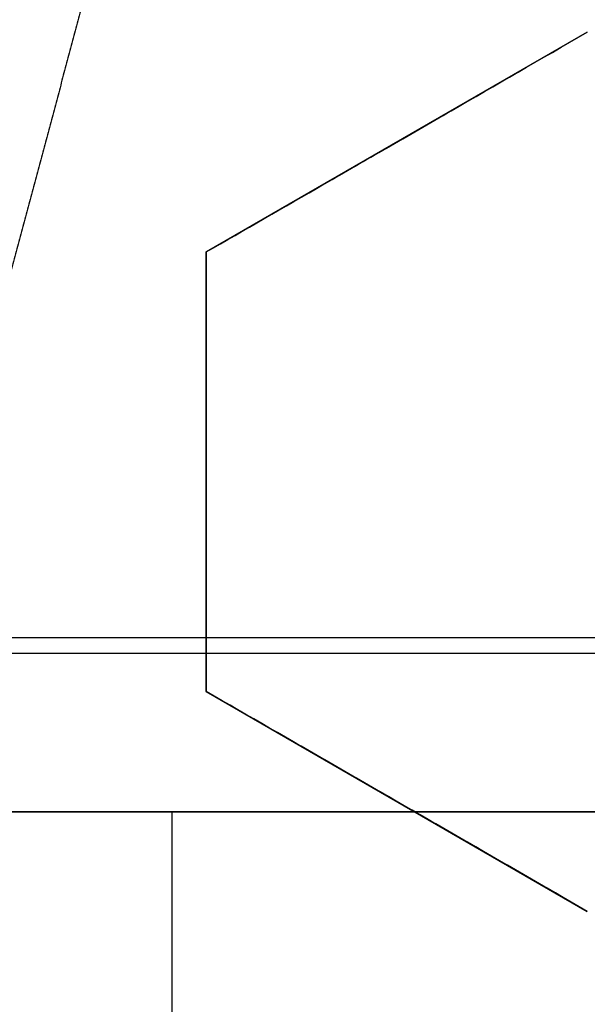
# Model space of a CAD drawing. Header units: centimetres. Extents: x -10 to 8.9, y -29.1 to -8.
# Tile 671 of 1035: x -6.4398 to -6.404, y -28.1121 to -28.0501. Entities that reach past the tile are written whole.
import ezdxf

# ---------------------------------------------------------------- set-up
doc = ezdxf.new("R2010")
doc.units = ezdxf.units.CM
doc.layers.add('Default', color=7, linetype='Continuous', true_color=0x000000)

msp = doc.modelspace()

# ---------------------------------------------------------------- linework, layer by layer
at = {"layer": 'Default'}
for p, q in [((-6.404000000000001, -28.05084747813, 0.27931428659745), (-6.427999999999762, -28.06470388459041, 0.27931428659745)), ((-6.415999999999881, -28.05777568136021, 0.2527261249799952), (-6.415999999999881, -28.05777568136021, 0.3059350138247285)), ((-6.428000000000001, -28.06470388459, 0.2877418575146), (-6.428000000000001, -28.09241669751, 0.2877418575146)), ((-6.428000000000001, -28.07856029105, 0.2612335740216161), (-6.428000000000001, -28.07856029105, 0.3144424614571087)), ((-6.428000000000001, -28.09241669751, 0.28950257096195), (-6.404000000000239, -28.10627310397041, 0.28950257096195)), ((-6.41600000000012, -28.09934490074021, 0.2630747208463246), (-6.41600000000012, -28.09934490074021, 0.3162836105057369)), ((-6.960094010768, -28.1, -1.236260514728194), (-6.139905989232, -28.1, -1.236260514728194)), ((-6.430172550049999, -28.1, -1.065), (-6.430172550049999, -28.1925, -1.065))]:
    msp.add_line(p, q, dxfattribs=at)
at = {"layer": 'Default', "extrusion": (0, 0, -1)}
for centre, radius, start, end in [((6.550000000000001, -28.205, -0.45), 0.9, 90, 270), ((6.550000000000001, -28.205, 0.3399975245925), 0.8999999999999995, 90, 270), ((6.550000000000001, -28.205, 1.15), 0.8550000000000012, 90, 270), ((6.550000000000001, -28.205, 0.82), 0.8250000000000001, 0, 180), ((6.550000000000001, -28.205, 1.03), 0.82, 0, 180), ((6.550000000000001, -28.205, 1.005), 0.795, 0, 180), ((6.550000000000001, -28.205, 1.005), 0.7825000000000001, 0, 180), ((6.550000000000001, -28.205, 0.5348786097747), 0.7584500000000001, 90, 180), ((6.550000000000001, -28.205, 0.895), 0.7575000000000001, 0, 180), ((6.550000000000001, -28.205, -0.2075), 0.75, 0, 180), ((6.550000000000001, -28.205, -0.2075), 0.7025000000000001, 0, 180), ((6.550000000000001, -28.205, -0.1825), 0.6775000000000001, 0, 180), ((6.550000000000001, -28.205, -0.1725), 0.6774999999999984, 0, 180), ((6.550000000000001, -28.205, -0.2), 0.6725, 0, 180), ((6.550000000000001, -28.205, -0.1625), 0.6725, 0, 180), ((6.550000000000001, -28.205, -0.2), 0.6367740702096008, 0, 180), ((6.550000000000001, -28.205, -0.1809807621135), 0.6125, 0, 180), ((6.550000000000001, -28.205, -0.195), 0.6075000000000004, 0, 180), ((6.550000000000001, -28.205, -0.1625), 0.6075, 0, 180), ((6.550000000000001, -28.205, 1.24), 0.6075, 0, 180), ((6.550000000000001, -28.205, 1.220980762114), 0.6075, 0, 180), ((6.550000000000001, -28.205, -0.4), 0.5999999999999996, 90, 270), ((6.550000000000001, -28.205, -0.18660444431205), 0.5500000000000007, 0, 180)]:
    msp.add_arc(centre, radius, start, end, dxfattribs=at)
at = {"layer": 'Default'}
for centre, radius, start, end in [((-6.550000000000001, -28.205, -0.82), 0.8349999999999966, 270, 90), ((-6.550000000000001, -28.205, -1.13), 0.8349999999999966, 270, 90), ((-6.550000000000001, -28.205, -0.9750000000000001), 0.8350000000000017, 270, 90), ((-6.550000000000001, -28.205, -0.845), 0.8250000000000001, 0, 180), ((-6.550000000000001, -28.205, -0.8325), 0.8249999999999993, 0, 180), ((-6.550000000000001, -28.205, -0.87), 0.8, 0, 180), ((-6.550000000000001, -28.205, -0.87), 0.7825000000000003, 0, 180), ((-6.550000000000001, -28.205, 0.35), 0.775, 270, 90), ((-6.550000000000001, -28.205, -0.1486250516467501), 0.7749999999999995, 270, 90), ((-6.550000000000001, -28.205, -0.9800000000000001), 0.7575000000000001, 0, 180), ((-6.550000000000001, -28.205, -0.9375), 0.7575000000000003, 0, 180), ((-6.550000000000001, -28.205, -0.53), 0.75, 0, 180), ((-6.550000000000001, -28.205, 0.1625), 0.6775000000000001, 0, 180), ((-6.550000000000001, -28.205, 0.18125), 0.6724999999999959, 0, 180), ((-6.550000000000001, -28.205, -1.21), 0.67, 0, 180), ((-6.550000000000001, -28.205, -1.24), 0.6400000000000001, 0, 180), ((-6.549999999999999, -28.205, 0.2), 0.6367740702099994, 0, 180), ((-6.550000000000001, -28.205, 0.1625), 0.6231698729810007, 0, 180), ((-6.550000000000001, -28.205, 0.17875), 0.6074999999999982, 0, 180), ((-6.550000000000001, -28.205, -1.230490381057), 0.6074999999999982, 0, 180), ((-6.550000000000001, -28.205, 0.45), 0.6000000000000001, 270, 90), ((-6.550000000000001, -28.205, 0.35), 0.6000000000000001, 270, 90), ((-6.550000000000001, -28.205, 0.195), 0.55, 0, 180), ((-6.550000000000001, -28.205, 0.1782088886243), 0.55, 0, 180)]:
    msp.add_arc(centre, radius, start, end, dxfattribs=at)
at = {"layer": 'Default', "extrusion": (0, 1, 0)}
msp.add_arc((6.550000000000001, -0.1449999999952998, -28.08903361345), 1.19438343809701, 249.7426523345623, 290.2573476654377, dxfattribs=at)
at = {"layer": 'Default', "extrusion": (0, -1, 0)}
for centre, radius, start, end in [((-6.550000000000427, -0.1449999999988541, 28.09), 1.194430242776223, 249.7426523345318, 290.2573476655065), ((-6.550000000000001, -0.1450000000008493, 28.1), 1.184430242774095, 249.7426523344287, 290.2573476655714), ((-6.550000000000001, -0.145, 28.1), 1.184430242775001, 249.7426523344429, 290.2573476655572)]:
    msp.add_arc(centre, radius, start, end, dxfattribs=at)
at = {"layer": 'Default'}
for points, degree in [([(-6.550000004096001, -27.30500495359, -1.129995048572), (-6.537465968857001, -27.30500495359, -1.129995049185), (-6.512386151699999, -27.30552127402, -1.129973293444), (-6.474783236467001, -27.3078854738, -1.129982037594), (-6.437304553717, -27.31181799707, -1.129979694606), (-6.399970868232, -27.3173257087, -1.129980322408), (-6.362926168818, -27.32438806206, -1.129980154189), (-6.326197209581, -27.3329983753, -1.129980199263), (-6.289861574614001, -27.34314050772, -1.129980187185), (-6.254013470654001, -27.35478489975, -1.129980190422), (-6.218660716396, -27.36792869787, -1.129980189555), (-6.183898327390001, -27.38253814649, -1.129980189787), (-6.149770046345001, -27.39859430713, -1.129980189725), (-6.116350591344, -27.41606289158, -1.129980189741), (-6.083707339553, -27.43490588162, -1.129980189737), (-6.051859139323, -27.45511347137, -1.129980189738), (-6.020892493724, -27.47663251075, -1.129980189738), (-5.990848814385, -27.49943348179, -1.129980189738), (-5.961791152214, -27.52346942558, -1.129980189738), (-5.933780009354, -27.54868705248, -1.129980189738), (-5.906829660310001, -27.5750745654, -1.129980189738), (-5.881013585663, -27.60256235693, -1.129980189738), (-5.856368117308, -27.63111066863, -1.129980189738), (-5.832942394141, -27.66066372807, -1.129980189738), (-5.810787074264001, -27.69115373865, -1.129980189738), (-5.789912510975, -27.72256746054, -1.129980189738), (-5.770375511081, -27.75482271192, -1.129980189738), (-5.752204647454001, -27.78787084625, -1.129980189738), (-5.735435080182, -27.8216495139, -1.129980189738), (-5.720103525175, -27.8560794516, -1.129980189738), (-5.706216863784, -27.89114626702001, -1.129980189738), (-5.693813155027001, -27.92675906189, -1.129980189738), (-5.682910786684, -27.96286272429, -1.129980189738), (-5.673530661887, -27.99939085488, -1.129980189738), (-5.665692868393, -28.03625586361, -1.129980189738), (-5.659400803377, -28.07344306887, -1.129980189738), (-5.654672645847, -28.11085723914, -1.129980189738), (-5.651515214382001, -28.14843802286, -1.129980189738), (-5.649934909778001, -28.18611932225, -1.129980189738), (-5.649933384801, -28.22380820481, -1.129980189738), (-5.65151069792, -28.26149020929, -1.129980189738), (-5.654665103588, -28.29907102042, -1.129980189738), (-5.659390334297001, -28.33648606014, -1.129980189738), (-5.665679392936, -28.37367347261, -1.129980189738), (-5.673514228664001, -28.41053911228, -1.129980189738), (-5.68289159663, -28.447068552, -1.129980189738), (-5.693791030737, -28.48317285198, -1.129980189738), (-5.706192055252, -28.51878703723, -1.129980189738), (-5.720075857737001, -28.5538547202, -1.129980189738), (-5.735404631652, -28.58828579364, -1.129980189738), (-5.752171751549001, -28.62206623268, -1.129980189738), (-5.770339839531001, -28.65511550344, -1.129980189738), (-5.78987442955, -28.68737253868, -1.129980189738), (-5.810746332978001, -28.71878763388, -1.129980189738), (-5.832899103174, -28.74927924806, -1.129980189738), (-5.85632282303, -28.77883458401, -1.129980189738), (-5.880965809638, -28.80738458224, -1.129980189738), (-5.906779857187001, -28.83487458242, -1.129980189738), (-5.933727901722, -28.86126400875, -1.129980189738), (-5.961736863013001, -28.88648372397, -1.129980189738), (-5.990793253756, -28.9105224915, -1.129980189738), (-6.020835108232, -28.93332580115, -1.129980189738), (-6.051800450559, -28.95484754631, -1.129980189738), (-6.083647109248, -28.97505764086, -1.129980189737), (-6.116288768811, -28.99390313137, -1.129980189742), (-6.149707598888, -29.01137470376, -1.129980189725), (-6.183834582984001, -29.02743347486, -1.129980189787), (-6.218595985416, -29.04204567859, -1.129980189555), (-6.253947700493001, -29.05519220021, -1.129980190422), (-6.289795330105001, -29.06683951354, -1.129980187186), (-6.326131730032, -29.07698483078, -1.129980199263), (-6.36285948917, -29.08559773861, -1.12998015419), (-6.399900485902, -29.09266234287, -1.129980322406), (-6.437231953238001, -29.0981728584, -1.129979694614), (-6.47471667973, -29.10210911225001, -1.129982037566), (-6.512339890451, -29.1044772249, -1.129973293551), (-6.537448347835, -29.10499504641, -1.129995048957), (-6.549999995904, -29.10499504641, -1.129995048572)], 3), ([(-6.550000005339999, -27.32500645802, -1.149993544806), (-6.537651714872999, -27.32500645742, -1.149993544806), (-6.512986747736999, -27.32554459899, -1.150002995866), (-6.476051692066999, -27.32787036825, -1.14999919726), (-6.439276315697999, -27.33175223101, -1.150000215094), (-6.402654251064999, -27.33717969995, -1.149999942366), (-6.366301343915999, -27.34414129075, -1.150000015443), (-6.330232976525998, -27.35263500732, -1.149999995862), (-6.294592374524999, -27.36262965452, -1.150000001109), (-6.259531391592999, -27.37406902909, -1.149999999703), (-6.225026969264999, -27.3869473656, -1.15000000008), (-6.191106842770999, -27.40125022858, -1.149999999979), (-6.157777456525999, -27.41697696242, -1.150000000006), (-6.125134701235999, -27.43408646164, -1.149999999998), (-6.093256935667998, -27.45253472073, -1.15), (-6.062162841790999, -27.47231088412, -1.15), (-6.031930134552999, -27.49336665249, -1.15), (-6.002594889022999, -27.51567691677, -1.15), (-5.974227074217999, -27.53918966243, -1.15), (-5.946891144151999, -27.56384678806, -1.15), (-5.920598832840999, -27.58963664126, -1.15), (-5.895416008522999, -27.61649551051, -1.15), (-5.871372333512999, -27.64439091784, -1.15), (-5.848517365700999, -27.67326728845, -1.15), (-5.826900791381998, -27.7030584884, -1.15), (-5.806533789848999, -27.73375047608, -1.15), (-5.787472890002, -27.76526110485, -1.15), (-5.76974489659, -27.79754437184, -1.15), (-5.753383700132, -27.83054026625, -1.15), (-5.738424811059, -27.86417236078, -1.15), (-5.724875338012, -27.89842624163, -1.15), (-5.71277321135, -27.93321101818, -1.15), (-5.702135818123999, -27.96847408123, -1.15), (-5.692983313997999, -28.00415159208, -1.15), (-5.68533537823, -28.04015809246, -1.15), (-5.679195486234, -28.07647885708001, -1.15), (-5.674581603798, -28.11301879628, -1.15), (-5.67150000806, -28.14971971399, -1.15), (-5.669956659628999, -28.18652113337, -1.15), (-5.669953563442, -28.22333487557, -1.15), (-5.671491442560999, -28.26014682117, -1.15), (-5.674568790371, -28.29686076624, -1.15), (-5.679179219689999, -28.33341174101, -1.15), (-5.685316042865, -28.36974098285, -1.15), (-5.692961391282, -28.40575529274, -1.15), (-5.702112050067, -28.44144108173, -1.15), (-5.712748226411, -28.47671239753, -1.15), (-5.724850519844, -28.511507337, -1.15), (-5.738400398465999, -28.54576972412, -1.15), (-5.753358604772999, -28.57940639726, -1.15), (-5.769717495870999, -28.61240308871, -1.15), (-5.787441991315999, -28.6446852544, -1.15), (-5.806500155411, -28.6761964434, -1.15), (-5.826864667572, -28.70688945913, -1.15), (-5.848479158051, -28.73668231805, -1.15), (-5.871332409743, -28.76556074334, -1.15), (-5.895372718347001, -28.79345624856, -1.15), (-5.920549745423, -28.82031302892, -1.15), (-5.946837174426, -28.84610244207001, -1.15), (-5.974176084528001, -28.8707665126, -1.15), (-6.002558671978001, -28.89429476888, -1.15), (-6.031913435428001, -28.9166216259, -1.15), (-6.062165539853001, -28.9376912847, -1.15), (-6.093277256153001, -28.95747792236, -1.15), (-6.125171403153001, -28.97593404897, -1.149999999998), (-6.157830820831, -28.99304986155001, -1.150000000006), (-6.191177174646, -29.0087814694, -1.149999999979), (-6.225118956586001, -29.02308952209, -1.15000000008), (-6.25964571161, -29.03597120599, -1.149999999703), (-6.294721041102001, -29.04740944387, -1.150000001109), (-6.330363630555, -29.05739860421, -1.149999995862), (-6.366429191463, -29.06588597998, -1.150000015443), (-6.40278818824, -29.07284313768, -1.149999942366), (-6.439415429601, -29.07826537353, -1.150000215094), (-6.476180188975, -29.08214014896, -1.14999919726), (-6.513077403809, -29.08445837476, -1.150002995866), (-6.537686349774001, -29.08499354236, -1.149993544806), (-6.54999999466, -29.08499354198, -1.149993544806)], 3), ([(-6.549999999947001, -27.42838343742, -0.7616165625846), (-6.538747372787, -27.42824483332, -0.7617551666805), (-6.516204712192, -27.42845367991, -0.7620351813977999), (-6.482313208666, -27.43024072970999, -0.7624632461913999), (-6.448493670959, -27.43350371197, -0.7628974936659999), (-6.414786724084, -27.43824561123, -0.763337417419), (-6.381352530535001, -27.44444544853, -0.7637809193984), (-6.348201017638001, -27.45209983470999, -0.7642278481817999), (-6.315445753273, -27.46118216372, -0.764676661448), (-6.283108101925, -27.47168408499, -0.7651270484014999), (-6.251249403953, -27.48358745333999, -0.7655781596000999), (-6.219910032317, -27.49687984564, -0.766029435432), (-6.189177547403, -27.51152847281, -0.7664796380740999), (-6.159225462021, -27.52744172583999, -0.7669261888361), (-6.130017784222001, -27.54461827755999, -0.7673695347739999), (-6.101215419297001, -27.56329288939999, -0.7678150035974), (-6.073286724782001, -27.58321536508, -0.7682556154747), (-6.047409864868, -27.60344005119, -0.7686723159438), (-6.024707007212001, -27.6227118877, -0.7690451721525), (-6.004504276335, -27.64114310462, -0.7693833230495), (-5.984998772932, -27.66020157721, -0.7697151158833), (-5.965776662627, -27.68034635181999, -0.7700594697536), (-5.947249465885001, -27.70119728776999, -0.7704083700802), (-5.929608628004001, -27.72252886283, -0.7707584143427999), (-5.913139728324, -27.74390244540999, -0.7711027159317), (-5.896745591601, -27.76673460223, -0.7714641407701), (-5.879471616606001, -27.79280128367, -0.7718690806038), (-5.862185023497, -27.82140181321, -0.7723044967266), (-5.845650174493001, -27.85166194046, -0.7727558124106), (-5.830525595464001, -27.88248582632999, -0.7732063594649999), (-5.816816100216, -27.91378163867, -0.7736550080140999), (-5.804432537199, -27.94575507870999, -0.7741047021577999), (-5.793443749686, -27.97826360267, -0.7745533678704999), (-5.783885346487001, -28.01119863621, -0.7749995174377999), (-5.775776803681, -28.04447658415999, -0.7754420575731), (-5.769121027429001, -28.07806966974, -0.7758806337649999), (-5.763924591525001, -28.11195605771, -0.7763150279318), (-5.760204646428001, -28.14606329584, -0.7767440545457), (-5.75797080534, -28.18027120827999, -0.7771671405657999), (-5.757226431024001, -28.21470555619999, -0.7775824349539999), (-5.757979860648, -28.24925848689, -0.7780047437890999), (-5.760231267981, -28.28374168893, -0.7784336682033), (-5.763975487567, -28.31808767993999, -0.7788678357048), (-5.769197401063, -28.35219385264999, -0.7793060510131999), (-5.775894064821, -28.38605939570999, -0.7797482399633), (-5.784064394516, -28.41964983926, -0.7801939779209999), (-5.793686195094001, -28.45285785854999, -0.7806418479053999), (-5.804730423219, -28.48558927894, -0.781090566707), (-5.817164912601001, -28.51776854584, -0.7815390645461), (-5.830995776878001, -28.54941158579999, -0.7819875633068), (-5.846175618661, -28.5804064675, -0.7824344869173), (-5.862691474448, -28.61072888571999, -0.7828794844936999), (-5.880499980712, -28.64029706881, -0.7833213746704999), (-5.899571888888, -28.66906635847, -0.7837594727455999), (-5.91989141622, -28.69700629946, -0.7841934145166), (-5.941356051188, -28.72398166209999, -0.7846208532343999), (-5.963982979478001, -28.75002327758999, -0.7850431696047), (-5.987781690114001, -28.77512537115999, -0.7854569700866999), (-6.012782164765, -28.7993101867, -0.7858765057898), (-6.03884161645, -28.82242111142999, -0.7863039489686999), (-6.065837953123, -28.84435183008, -0.786736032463), (-6.093752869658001, -28.86509285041, -0.7871728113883), (-6.122529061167, -28.88460275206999, -0.7876132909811), (-6.15214747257, -28.90286625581, -0.7880571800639), (-6.18250003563, -28.91981717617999, -0.7885028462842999), (-6.213581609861, -28.93545322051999, -0.7889502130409), (-6.245293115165, -28.94972306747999, -0.7893978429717), (-6.277594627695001, -28.96261096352, -0.7898451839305), (-6.310433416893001, -28.97409375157, -0.790291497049), (-6.343717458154, -28.98414082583, -0.7907355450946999), (-6.377431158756, -28.99274659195, -0.7911771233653), (-6.411455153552, -28.99988067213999, -0.7916146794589), (-6.445763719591, -29.00553981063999, -0.7920479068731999), (-6.480290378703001, -29.00971218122, -0.7924759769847), (-6.515041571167, -29.01239375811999, -0.7928989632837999), (-6.538334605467, -29.01317723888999, -0.7931772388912), (-6.549999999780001, -29.01331529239, -0.7933152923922)], 3), ([(-6.550000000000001, -28.98, -0.6472501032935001), (-6.538733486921, -28.98, -0.6470307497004), (-6.516189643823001, -28.97950872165, -0.6465878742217), (-6.482389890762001, -28.97729300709, -0.6459119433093), (-6.448718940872, -28.97360204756, -0.6452266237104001), (-6.415286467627, -28.96845141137, -0.6445341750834), (-6.382136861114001, -28.9618541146, -0.6438355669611), (-6.349274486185, -28.95380935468, -0.6431308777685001), (-6.316821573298, -28.94434696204, -0.6424227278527), (-6.284787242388, -28.93346993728, -0.6417113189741), (-6.253280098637, -28.92121449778, -0.6409990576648), (-6.222324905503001, -28.90759197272, -0.6402865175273), (-6.191987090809, -28.89262837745, -0.6395751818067), (-6.162348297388, -28.87636610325, -0.6388669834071), (-6.133423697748, -28.85881215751, -0.6381622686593), (-6.1053183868, -28.84003103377, -0.6374636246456), (-6.07803369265, -28.82002363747, -0.6367710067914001), (-6.051669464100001, -28.7988625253, -0.6360872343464), (-6.026237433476, -28.77655854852, -0.6354115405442), (-6.001809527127, -28.75317251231, -0.6347498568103), (-5.978430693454, -28.72875070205, -0.6340883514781), (-5.956125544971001, -28.70331637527, -0.6334126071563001), (-5.934966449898, -28.67695331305, -0.6327288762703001), (-5.914960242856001, -28.6496691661, -0.6320362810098), (-5.896181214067, -28.62156563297, -0.6313376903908), (-5.878632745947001, -28.59264971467, -0.6306331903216), (-5.862367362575, -28.56300470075, -0.6299248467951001), (-5.847408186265, -28.53267528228, -0.629213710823), (-5.833784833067, -28.50171815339, -0.6285011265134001), (-5.821532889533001, -28.47022030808, -0.6277890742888), (-5.8106490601, -28.43816826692, -0.6270772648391), (-5.801170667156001, -28.40565376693, -0.6263677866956), (-5.793124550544, -28.37276766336, -0.6256626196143), (-5.786530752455, -28.33961176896, -0.6249639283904), (-5.78138744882, -28.30619858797, -0.6242718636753), (-5.777701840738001, -28.27254822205, -0.6235871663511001), (-5.775489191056, -28.23876096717, -0.6229108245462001), (-5.774754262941, -28.20494234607, -0.6222489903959), (-5.775493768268, -28.17114853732, -0.6215875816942), (-5.777706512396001, -28.13740264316, -0.6209120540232), (-5.781393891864, -28.10374893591, -0.6202272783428), (-5.786546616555, -28.07029563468, -0.6195343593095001), (-5.793145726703, -28.0371388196, -0.6188356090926), (-5.801183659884, -28.00430073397, -0.6181314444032), (-5.810652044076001, -27.97182316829, -0.6174227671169), (-5.821536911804, -27.93976765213, -0.6167108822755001), (-5.833799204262, -27.90824671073, -0.6159982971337), (-5.847421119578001, -27.87729763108, -0.615285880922), (-5.862376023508, -27.84697847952, -0.6145749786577), (-5.878652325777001, -27.8173156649, -0.613866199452), (-5.896211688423, -27.78838626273, -0.6131613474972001), (-5.914995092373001, -27.76028113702, -0.6124626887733), (-5.934999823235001, -27.73300334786, -0.6117702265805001), (-5.956160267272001, -27.70664206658, -0.6110865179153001), (-5.978475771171, -27.68119987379, -0.6104105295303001), (-6.001860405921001, -27.6567765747, -0.6097489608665), (-6.026289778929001, -27.63339360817, -0.6090872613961), (-6.051718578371, -27.61109628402, -0.6084116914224), (-6.078088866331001, -27.58993391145, -0.6077277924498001), (-6.105377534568, -27.56992754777, -0.6070351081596), (-6.133484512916, -27.55114909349, -0.6063364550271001), (-6.162412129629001, -27.53359698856, -0.6056316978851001), (-6.192055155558, -27.51733618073, -0.6049234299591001), (-6.222391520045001, -27.50237706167, -0.6042121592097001), (-6.253344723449, -27.48875867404, -0.6034996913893), (-6.284863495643, -27.47650207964, -0.6027871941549), (-6.316910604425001, -27.46562484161, -0.6020755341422), (-6.349366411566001, -27.45616608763, -0.6013673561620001), (-6.382222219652, -27.44812703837, -0.6006628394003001), (-6.415376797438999, -27.44153241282, -0.5999641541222), (-6.448824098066, -27.43638416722, -0.5992714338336), (-6.482460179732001, -27.43270175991, -0.5985868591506), (-6.516196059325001, -27.43049163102, -0.5979122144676), (-6.538732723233, -27.43, -0.5974694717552), (-6.550000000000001, -27.43, -0.5972501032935)], 3), ([(-6.435667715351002, -28.04856401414, 0.1625), (-6.438349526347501, -28.05857261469, 0.16250002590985), (-6.441031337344, -28.06858121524, 0.1625000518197)], 2), ([(-6.428000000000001, -28.06470388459, 0.2575135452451), (-6.425609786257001, -28.06332389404, 0.2565636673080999), (-6.420645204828, -28.06045759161, 0.254585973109), (-6.412667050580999, -28.05585140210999, 0.2513928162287), (-6.406952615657, -28.05255217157, 0.249095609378), (-6.404, -28.05084747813, 0.2479061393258)], 3), ([(-6.428000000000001, -28.06470388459, 0.3107224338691), (-6.425616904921, -28.063328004, 0.3097753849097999), (-6.420661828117, -28.06046718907, 0.3078014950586), (-6.412685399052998, -28.05586199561, 0.3046090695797), (-6.406960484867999, -28.05255671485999, 0.3023076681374), (-6.404, -28.05084747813, 0.3011150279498)], 3), ([(-6.428000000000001, -28.06470388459, 0.3107224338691), (-6.428000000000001, -28.06470388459, 0.2841179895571), (-6.428000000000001, -28.06470388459, 0.2575135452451)], 2), ([(-6.428000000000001, -28.09241669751, 0.2647612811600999), (-6.428000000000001, -28.0895524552, 0.2640542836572), (-6.428000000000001, -28.08368119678, 0.2625757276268), (-6.428000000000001, -28.07450546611, 0.2601774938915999), (-6.428000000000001, -28.06802497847, 0.2584256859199), (-6.428000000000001, -28.06470388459, 0.2575135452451)], 3), ([(-6.428000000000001, -28.09241669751, 0.3179701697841), (-6.428000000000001, -28.08954095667, 0.3172603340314), (-6.428000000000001, -28.08365439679, 0.3157777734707), (-6.428000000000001, -28.07447676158, 0.3133787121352), (-6.428000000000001, -28.06801268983, 0.3116311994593), (-6.428000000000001, -28.06470388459, 0.3107224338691)], 3), ([(-6.428000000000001, -28.09241669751, 0.3179701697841), (-6.428000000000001, -28.09241669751, 0.2913657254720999), (-6.428000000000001, -28.09241669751, 0.2647612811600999)], 2), ([(-6.404, -28.10627310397, 0.2610349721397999), (-6.406685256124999, -28.10472277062, 0.2615285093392), (-6.412042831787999, -28.10162957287, 0.2624649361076), (-6.420023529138, -28.09702191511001, 0.2637079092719), (-6.425343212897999, -28.09395059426, 0.2644292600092), (-6.428000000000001, -28.09241669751, 0.2647612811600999)], 3), ([(-6.404, -28.10627310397, 0.3142438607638), (-6.406689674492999, -28.10472021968, 0.314738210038), (-6.412053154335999, -28.10162361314, 0.3156755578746), (-6.420033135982, -28.09701636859, 0.316918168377), (-6.425347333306, -28.09394821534, 0.3176386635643), (-6.428000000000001, -28.09241669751, 0.3179701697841)], 3), ([(-6.389245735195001, -28.1, -1.065), (-6.4320951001, -28.1, -1.065), (-6.474944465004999, -28.1, -1.065)], 2)]:
    msp.add_open_spline(points, degree=degree, dxfattribs=at)
for points, knots in [([(-5.978187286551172, -27.65671795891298, -0.8200013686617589), (-5.982028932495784, -27.65271221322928, -0.8198943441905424), (-6.0036866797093, -27.63059904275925, -0.8192981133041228), (-6.045434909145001, -27.592650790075, -0.8182125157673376), (-6.107814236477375, -27.54614199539, -0.81665422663), (-6.1750504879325, -27.505673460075, -0.8150551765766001), (-6.246341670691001, -27.47188979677, -0.8134306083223), (-6.320641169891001, -27.445368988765, -0.8118060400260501), (-6.396800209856, -27.42644239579, -0.8102069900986), (-6.473795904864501, -27.415221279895, -0.8086487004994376), (-6.550005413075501, -27.41158862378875, -0.8071806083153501), (-6.626214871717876, -27.415222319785, -0.8057125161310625), (-6.703210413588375, -27.42644448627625, -0.8041542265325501), (-6.779369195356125, -27.44537211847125, -0.8025551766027), (-6.853668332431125, -27.4718939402, -0.8009306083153), (-6.924959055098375, -27.50567857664, -0.7993060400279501), (-6.992194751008, -27.54614802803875, -0.7977069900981), (-7.054573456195, -27.59265767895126, -0.79614870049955), (-7.111030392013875, -27.64397726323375, -0.7946806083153), (-7.1623492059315, -27.700434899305, -0.7932125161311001), (-7.2088580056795, -27.762814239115, -0.7916542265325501), (-7.249326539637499, -27.83005048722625, -0.7900551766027), (-7.2831102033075, -27.90134167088, -0.7884306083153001), (-7.309631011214, -27.97564116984, -0.78680604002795), (-7.328557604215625, -28.05180020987, -0.7852069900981), (-7.339778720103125, -28.12879590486, -0.78364870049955), (-7.343411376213, -28.205005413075, -0.7821806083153), (-7.339777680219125, -28.28121487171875, -0.7807125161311), (-7.328555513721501, -28.358210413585, -0.77915422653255), (-7.314570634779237, -28.41448112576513, -0.7779727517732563), (-7.305021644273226, -28.4449068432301, -0.7773179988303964), (-7.303262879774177, -28.4503068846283, -0.7772012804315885)], [9.275203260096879, 9.275203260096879, 9.275203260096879, 9.275203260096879, 9.451340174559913, 10.25789556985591, 11.0644509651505, 11.8710063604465, 12.67756175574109, 13.48411715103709, 14.29067254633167, 15.09722794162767, 15.90378333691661, 16.71033873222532, 17.5168941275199, 18.32344952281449, 19.13000491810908, 19.93656031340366, 20.74311570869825, 21.54967110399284, 22.35622649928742, 23.16278189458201, 23.9693372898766, 24.77589268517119, 25.58244808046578, 26.38900347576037, 27.19555887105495, 28.00211426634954, 28.80866966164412, 29.61522505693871, 30.4217804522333, 31.228335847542, 31.40302071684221, 31.40302071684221, 31.40302071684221, 31.40302071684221]), ([(-6.550000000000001, -27.43, -0.662549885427), (-6.538709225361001, -27.43, -0.662769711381), (-6.516127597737, -27.43049355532, -0.6632133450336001), (-6.48231956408, -27.43271317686, -0.663889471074), (-6.448640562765, -27.43640787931, -0.6645749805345), (-6.415154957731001, -27.4415706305, -0.6652685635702), (-6.381926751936, -27.44819158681, -0.6659688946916), (-6.349019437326, -27.45625811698, -0.6666746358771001), (-6.316495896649, -27.46575482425, -0.6673844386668), (-6.28441829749, -27.47666356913, -0.6680969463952), (-6.252847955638, -27.48896350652, -0.6688107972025), (-6.221845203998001, -27.50263113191, -0.6695246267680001), (-6.191469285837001, -27.51764032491, -0.6702370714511), (-6.161778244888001, -27.53396239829, -0.6709467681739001), (-6.132828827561, -27.55156614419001, -0.6716523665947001), (-6.104676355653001, -27.57041790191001, -0.6723524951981), (-6.077374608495, -27.59048163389, -0.6730459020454), (-6.050975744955, -27.61171897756, -0.6737309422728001), (-6.025530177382, -27.6340893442, -0.6744075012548), (-6.00108657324, -27.65754989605, -0.6750698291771), (-5.977691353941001, -27.68205603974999, -0.6757333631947), (-5.955388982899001, -27.7075612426, -0.6764104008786), (-5.934222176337, -27.73401671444, -0.6770960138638), (-5.914231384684, -27.76137194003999, -0.6777898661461), (-5.895454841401, -27.78957464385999, -0.6784903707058), (-5.877928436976, -27.81857095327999, -0.6791962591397), (-5.861685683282, -27.84830545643, -0.6799061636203), (-5.846757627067, -27.87872134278, -0.6806187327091), (-5.833172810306, -27.90976047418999, -0.681332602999), (-5.820957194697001, -27.94136353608, -0.6820464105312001), (-5.810134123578, -27.97347013, -0.6827587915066), (-5.800724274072, -28.00601889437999, -0.6834683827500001), (-5.79274561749, -28.0389476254, -0.6841738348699), (-5.786213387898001, -28.07219337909, -0.6848737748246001), (-5.781140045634, -28.10569263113, -0.6855669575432), (-5.777535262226, -28.13938134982, -0.6862517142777), (-5.775449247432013, -28.17250677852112, -0.6869142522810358), (-5.77500000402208, -28.19439879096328, -0.6873422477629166), (-5.77500000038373, -28.205, -0.6875496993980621)], [-47.44373584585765, -47.44373584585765, -47.44373584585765, -47.44373584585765, -47.10485201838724, -46.76596819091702, -46.42708436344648, -46.08820053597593, -45.74931670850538, -45.41043288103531, -45.07154905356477, -44.73266522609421, -44.39378139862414, -44.0548975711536, -43.71601374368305, -43.3771299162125, -43.03824608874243, -42.69936226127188, -42.36047843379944, -42.02159460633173, -41.68271077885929, -41.34382695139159, -41.00494312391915, -40.66605929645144, -40.327175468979, -39.98829164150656, -39.64940781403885, -39.31052398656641, -38.97164015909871, -38.63275633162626, -38.29387250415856, -37.95498867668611, -37.61610484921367, -37.27722102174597, -36.93833719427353, -36.59945336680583, -36.26056953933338, -35.92168571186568, -35.58280188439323, -35.26461552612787, -35.26461552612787, -35.26461552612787, -35.26461552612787]), ([(-5.775000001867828, -28.205, -0.722249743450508), (-5.77500000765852, -28.19538759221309, -0.7220617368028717), (-5.775389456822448, -28.17445613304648, -0.7216529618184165), (-5.777295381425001, -28.142253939, -0.7210097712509), (-5.780785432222, -28.10846788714, -0.7203240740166), (-5.785752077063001, -28.07486692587, -0.7196297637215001), (-5.792185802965, -28.0415155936, -0.7189285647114), (-5.800074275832, -28.00847794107, -0.7182217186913), (-5.809402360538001, -27.97581743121, -0.7175106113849), (-5.820152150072, -27.94359680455, -0.7167966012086), (-5.832303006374, -27.91187794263, -0.7160810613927), (-5.845831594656, -27.88072176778, -0.7153653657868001), (-5.860711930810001, -27.85018811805, -0.7146508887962), (-5.8769154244, -27.82033564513, -0.7139390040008), (-5.89441094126, -27.79122168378, -0.7132310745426), (-5.913164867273, -27.76290213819, -0.7125284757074), (-5.933141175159, -27.7354313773, -0.7118324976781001), (-5.954301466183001, -27.70886216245, -0.7111446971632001), (-5.976605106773, -27.68324547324, -0.7104655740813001), (-6.000009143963, -27.65863058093, -0.7097994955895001), (-6.024468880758, -27.63506444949, -0.7091363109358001), (-6.049937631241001, -27.61259209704, -0.7084583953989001), (-6.07636645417, -27.59125675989, -0.7077720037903), (-6.103704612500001, -27.57109943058, -0.7070771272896), (-6.131899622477, -27.55215883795, -0.7063754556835), (-6.160897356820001, -27.53447136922, -0.7056682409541), (-6.190642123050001, -27.51807101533, -0.7049568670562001), (-6.221076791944, -27.50298928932, -0.7042426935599), (-6.252142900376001, -27.48925516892, -0.703527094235), (-6.283780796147, -27.47689502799, -0.7028114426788), (-6.315929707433, -27.46593260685, -0.7020971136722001), (-6.3485278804, -27.45638895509, -0.7013854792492), (-6.381512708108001, -27.4482823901, -0.7006779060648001), (-6.414820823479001, -27.44162846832, -0.6999757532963), (-6.448388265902, -27.4364399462, -0.6992803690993), (-6.482150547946, -27.43272676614, -0.6985930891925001), (-6.516042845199, -27.43049602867, -0.6979152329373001), (-6.538680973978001, -27.43, -0.6974704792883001), (-6.550000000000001, -27.43, -0.6972501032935)], [-12.17910646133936, -12.17910646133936, -12.17910646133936, -12.17910646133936, -11.89059843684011, -11.55086705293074, -11.21113566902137, -10.871404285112, -10.53167290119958, -10.19194151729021, -9.852210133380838, -9.512478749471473, -9.172747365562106, -8.833015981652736, -8.493284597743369, -8.153553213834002, -7.813821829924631, -7.474090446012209, -7.134359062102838, -6.794627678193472, -6.454896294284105, -6.115164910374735, -5.775433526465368, -5.435702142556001, -5.095970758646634, -4.756239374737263, -4.416507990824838, -4.076776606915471, -3.737045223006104, -3.397313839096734, -3.057582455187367, -2.717851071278, -2.378119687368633, -2.038388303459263, -1.698656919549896, -1.358925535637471, -1.019194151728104, -0.6794627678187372, -0.3397313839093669, 0, 0, 0, 0]), ([(-5.791549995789, -28.20499952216, -0.6049143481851), (-5.791550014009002, -28.19394430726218, -0.6046840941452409), (-5.792033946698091, -28.17184083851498, -0.6042229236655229), (-5.794201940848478, -28.13880963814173, -0.6035314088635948), (-5.797813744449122, -28.10585925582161, -0.6028337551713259), (-5.802866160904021, -28.07307540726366, -0.6021325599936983), (-5.809344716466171, -28.04055435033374, -0.6014285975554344), (-5.817231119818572, -28.0083744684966, -0.6007240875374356), (-5.826503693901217, -27.97660514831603, -0.6000202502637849), (-5.837145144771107, -27.94529092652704, -0.5993190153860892), (-5.849139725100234, -27.91447319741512, -0.5986227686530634), (-5.862469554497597, -27.88419936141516, -0.5979316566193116), (-5.877110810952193, -27.85452667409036, -0.5972425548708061), (-5.893037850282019, -27.82551043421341, -0.5965529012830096), (-5.910215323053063, -27.79721710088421, -0.5958619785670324), (-5.928601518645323, -27.76971267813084, -0.5951690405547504), (-5.948175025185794, -27.74302760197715, -0.5944753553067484), (-5.968918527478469, -27.71719181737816, -0.5937833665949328), (-5.990781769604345, -27.69227434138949, -0.5930949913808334), (-6.013713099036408, -27.66833543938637, -0.5924075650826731), (-6.037661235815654, -27.64542761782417, -0.5917186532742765), (-6.062583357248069, -27.62359021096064, -0.5910263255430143), (-6.088435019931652, -27.6028624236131, -0.5903285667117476), (-6.115139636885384, -27.5833025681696, -0.5896276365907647), (-6.142664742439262, -27.56493012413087, -0.5889251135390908), (-6.17097869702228, -27.54776754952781, -0.588221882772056), (-6.200007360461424, -27.53186089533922, -0.5875188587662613), (-6.22967590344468, -27.51724786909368, -0.5868171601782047), (-6.259939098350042, -27.50394718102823, -0.5861193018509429), (-6.290753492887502, -27.49197705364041, -0.5854286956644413), (-6.322066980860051, -27.48135836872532, -0.5847420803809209), (-6.353823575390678, -27.47211141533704, -0.584053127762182), (-6.385956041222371, -27.46425694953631, -0.583361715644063), (-6.418387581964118, -27.45781285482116, -0.5826689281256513), (-6.451078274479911, -27.45278612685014, -0.5819758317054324), (-6.483994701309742, -27.44918604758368, -0.5812844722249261), (-6.516977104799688, -27.44702945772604, -0.5805979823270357), (-6.5390083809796, -27.44655019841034, -0.580140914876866), (-6.549999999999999, -27.44655021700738, -0.5799126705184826)], [0, 0, 0, 0, 0.3310869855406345, 0.662173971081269, 0.9932609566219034, 1.324347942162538, 1.655434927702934, 1.986521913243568, 2.317608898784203, 2.648695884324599, 2.979782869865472, 3.310869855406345, 3.641956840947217, 3.97304382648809, 4.304130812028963, 4.635217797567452, 4.966304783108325, 5.297391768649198, 5.628478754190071, 5.959565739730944, 6.290652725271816, 6.621739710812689, 6.952826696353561, 7.283913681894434, 7.615000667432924, 7.946087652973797, 8.27717463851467, 8.608261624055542, 8.939348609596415, 9.270435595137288, 9.60152258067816, 9.932609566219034, 10.2636965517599, 10.5947835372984, 10.92587052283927, 11.25695750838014, 11.58804449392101, 11.91769594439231, 11.91769594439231, 11.91769594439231, 11.91769594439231])]:
    msp.add_open_spline(points, degree=3, knots=knots, dxfattribs=at)

doc.saveas('drawing.dxf')
